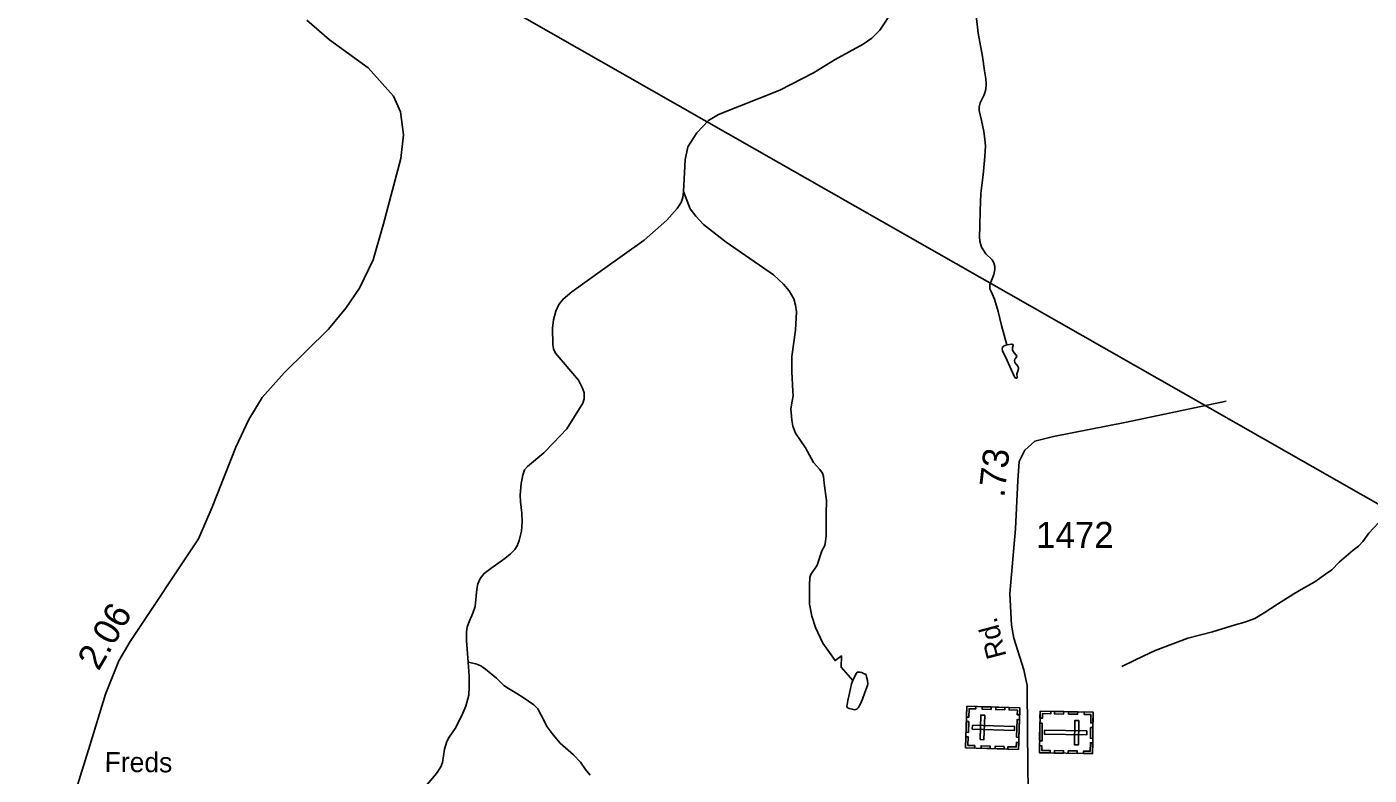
# Model space of a CAD drawing. Extents: x 2126262 to 2293712, y 749403 to 919119.
# Drawn here: x 2237125 to 2243563, y 878997 to 882588 of the extents above; entities that cross this region are included whole.
import ezdxf

# ---------------------------------------------------------------- set-up
doc = ezdxf.new("R2010")
doc.units = 0
for name, color, linetype in [('Exist Cultural Cemetery CELL', 7, 'Continuous'), ('Exist Hydrographic Misc Water Feature', 7, 'Continuous'), ('Exist Road Non-System Type 51 Label', 7, 'Continuous'), ('Exist Road Secondary Mileage Hundredths English Label', 7, 'Continuous'), ('Exist Road Secondary Type 51 Attributed', 7, 'Continuous'), ('Exist Road Secondary Type 51 Label', 7, 'Continuous'), ('Exist Road Secondary Type 51 Number Label', 7, 'Continuous'), ('Exist Utilities Electrical Transmission Line', 7, 'Continuous')]:
    doc.layers.add(name, color=color, linetype=linetype)

msp = doc.modelspace()

# ---------------------------------------------------------------- linework, layer by layer
at = {"layer": 'Exist Cultural Cemetery CELL'}
for points in [[(2241627.4, 879128.5), (2241633.5, 879327.5), (2241888, 879319.7), (2241882, 879120.7)], [(2241676.9, 879326.2), (2241676.5, 879314.9), (2241644.3, 879315.9), (2241643.1, 879275.3), (2241632, 879275.7), (2241633.6, 879327.5)], [(2241696.7, 879167.2), (2241715.4, 879166.6), (2241719, 879284.3), (2241700.3, 879284.9)], [(2241749.6, 879312.6), (2241706.3, 879313.9), (2241706.6, 879325.3), (2241749.9, 879324)], [(2241815.4, 879310.5), (2241772.2, 879311.9), (2241772.5, 879323.2), (2241815.8, 879321.9)], [(2241887, 879286.6), (2241875.5, 879286.9), (2241876.2, 879308.9), (2241835.8, 879310.2), (2241836.2, 879321.3), (2241888, 879319.7)], [(2242239.3, 879299.4), (2242236.3, 879100.3), (2241981.7, 879104.2), (2241984.7, 879303.2)], [(2241984.2, 879270.2), (2241995.7, 879270), (2241996, 879292), (2242036.5, 879291.4), (2242036.6, 879302.5), (2241984.7, 879303.3)], [(2242054.6, 879302.2), (2242097.9, 879301.6), (2242097.7, 879290.2), (2242054.4, 879290.8)], [(2242121.8, 879301.2), (2242165.1, 879300.5), (2242165, 879289.2), (2242121.6, 879289.8)], [(2242196, 879300.1), (2242195.8, 879288.7), (2242228, 879288.2), (2242227.4, 879247.7), (2242238.5, 879247.5), (2242239.3, 879299.4)], [(2241629.7, 879202.5), (2241631.3, 879254.3), (2241642.7, 879254), (2241641.1, 879202.2)], [(2241660.1, 879236.5), (2241659.5, 879217.9), (2241862.2, 879211.7), (2241862.7, 879230.4)], [(2241872.2, 879178.5), (2241874.8, 879263.3), (2241886.2, 879263), (2241883.6, 879178.1)], [(2241995.3, 879245.6), (2241994, 879160.8), (2241982.6, 879160.9), (2241983.9, 879245.8)], [(2242208.3, 879190.8), (2242208.6, 879209.5), (2242005.9, 879212.6), (2242005.6, 879193.9)], [(2242170.6, 879259.6), (2242151.9, 879259.9), (2242150.2, 879142.2), (2242168.8, 879141.9)], [(2242238.1, 879225.3), (2242237.4, 879173.5), (2242226, 879173.7), (2242226.7, 879225.5)], [(2241670.7, 879127.1), (2241671.1, 879138.5), (2241638.9, 879139.5), (2241640.2, 879180), (2241629, 879180.4), (2241627.4, 879128.5)], [(2241882.9, 879153.8), (2241871.4, 879154.1), (2241870.8, 879132.1), (2241830.4, 879133.4), (2241830, 879122.2), (2241881.9, 879120.6)], [(2242192.9, 879100.9), (2242193.1, 879112.3), (2242225.3, 879111.8), (2242225.9, 879152.3), (2242237, 879152.2), (2242236.2, 879100.3)], [(2241744.9, 879124.9), (2241701.6, 879126.2), (2241701.9, 879137.6), (2241745.2, 879136.2)], [(2241812, 879122.8), (2241768.8, 879124.1), (2241769.1, 879135.5), (2241812.4, 879134.2)], [(2241982.2, 879137.3), (2241993.7, 879137.1), (2241993.3, 879115.1), (2242033.7, 879114.5), (2242033.6, 879103.4), (2241981.7, 879104.2)], [(2242054.1, 879114.5), (2242097.4, 879113.8), (2242097.2, 879102.4), (2242053.9, 879103.1)], [(2242120, 879113.4), (2242163.3, 879112.8), (2242163.2, 879101.4), (2242119.8, 879102)]]:
    msp.add_lwpolyline(points, close=True, dxfattribs=at)
at = {"layer": 'Exist Hydrographic Misc Water Feature'}
for points in [[(2240274.3, 881797.8), (2240281.9, 881950.9), (2240295.3, 882013), (2240337.9, 882079), (2240394.1, 882138.8), (2240441.9, 882167.7), (2240736.9, 882283.9), (2240898.3, 882368.4), (2241002.6, 882432), (2241136.4, 882505.6), (2241177.9, 882533.6), (2241216, 882571.7), (2241281.3, 882671.8), (2241333, 882734.6), (2241355.9, 882758.3), (2241370.3, 882791.7), (2241404.2, 882901.5), (2241460.2, 883078.8), (2241465.3, 883115.3), (2241467.1, 883159)], [(2241677.5, 882643.6), (2241688.5, 882558), (2241708, 882445.8), (2241718.2, 882377.9), (2241724.1, 882338.9), (2241725.8, 882313.4), (2241724.1, 882288), (2241716.5, 882262.5), (2241697, 882223.5), (2241692.8, 882202.3), (2241692.8, 882186.2), (2241703, 882138.7), (2241714.8, 882085.9), (2241719.9, 882048.5), (2241722.5, 882016.3), (2241719.1, 881965.4), (2241711.4, 881878.1), (2241700.4, 881788.7), (2241697, 881707.3), (2241695.3, 881630.1), (2241693.6, 881580.1), (2241695.3, 881559.7), (2241703.8, 881530.9), (2241725, 881498.2), (2241754.7, 881469.4), (2241763.1, 881455.8), (2241767.4, 881438.9), (2241767.4, 881423.6), (2241762.3, 881399.8), (2241744.5, 881349.8), (2241744.5, 881331.1), (2241752.1, 881315), (2241766.5, 881281.9), (2241783.5, 881222.6), (2241799.6, 881155.1), (2241825.9, 881061.8)], [(2240274.3, 881797.8), (2240271.2, 881769), (2240262.8, 881746.1), (2240244.1, 881716.4), (2240194.1, 881661.3), (2240086.4, 881563.8), (2239885.9, 881422.6), (2239739.2, 881316.6), (2239697.2, 881281.4), (2239676.8, 881255.1), (2239662.4, 881223.7), (2239651.4, 881182.2), (2239646.3, 881141.4), (2239647.2, 881064.3), (2239650.5, 881042.6), (2239659.9, 881021.4), (2239770.1, 880892.5), (2239790.4, 880854.3), (2239797.2, 880832.3), (2239798, 880803.4), (2239791.3, 880781.4), (2239714.1, 880659.7), (2239651.4, 880591.8), (2239603.9, 880543.5), (2239526.8, 880478.6), (2239512.4, 880461.6), (2239503.9, 880437), (2239496.3, 880397.1), (2239491.2, 880341.2), (2239492, 880308.9), (2239498.8, 880253.8), (2239500.5, 880212.7), (2239498, 880167.8), (2239486.9, 880122.8), (2239476.8, 880098.2), (2239464.9, 880080.4), (2239445.4, 880058.4), (2239417.4, 880037.2), (2239349.9, 879988.8), (2239317.7, 879964.7), (2239299.1, 879940.9), (2239288.1, 879914.6), (2239283, 879889.2), (2239275.4, 879806), (2239264.3, 879773.8), (2239248.2, 879738.2), (2239237.2, 879706.8), (2239233.8, 879684.7), (2239233.8, 879642.3), (2239241.4, 879539.4)], [(2240274.3, 881797.8), (2240306.5, 881715.5), (2240332.8, 881679.9), (2240370.9, 881640), (2240479.4, 881554.4), (2240705.8, 881398), (2240754.6, 881353.9), (2240781.7, 881321.7), (2240802.9, 881283.5), (2240812.2, 881252.2), (2240816.5, 881220.8), (2240811.4, 881133.2), (2240794.4, 881006.8), (2240793.6, 880981.3), (2240794.4, 880933), (2240799.5, 880839.3), (2240800.4, 880818.1), (2240796.1, 880791.8), (2240789.3, 880755.4), (2240791, 880737.6), (2240793.6, 880701.1), (2240799.5, 880672.2), (2240812.2, 880638.3), (2240858.9, 880567.5), (2240898.7, 880497.9), (2240928.2, 880463.5), (2240940.9, 880446.5), (2240946, 880430.4), (2240949.4, 880399), (2240959.6, 880315.1), (2240958.7, 880249.8), (2240958.7, 880145.4), (2240956.2, 880119.6), (2240951.9, 880099.3), (2240938.4, 880073.8), (2240915.5, 880005.1), (2240885, 879960.2), (2240879.9, 879944.9), (2240878.2, 879908.4), (2240879, 879816.8), (2240889.2, 879760.5), (2240907.9, 879706.2), (2240943.5, 879629.9), (2240974, 879585.8), (2241001.1, 879546.8), (2241031.6, 879568.8), (2241029.9, 879515.4), (2241086.4, 879450.8)], [(2243607.8, 880207.6), (2243561.1, 880157.6), (2243533.2, 880117.7), (2243512, 880096.5), (2243485.7, 880077), (2243419.6, 880019.3), (2243384, 879982), (2243354.3, 879960.8), (2243302.6, 879924.3), (2243248.3, 879894.6), (2243202.1, 879867.2), (2243123.3, 879817.1), (2243058.9, 879776.4), (2243014.8, 879749.3), (2242967.3, 879730.6), (2242920.7, 879718.7), (2242812.2, 879684.8), (2242693.1, 879654.3), (2242646.5, 879636.4), (2242609.2, 879622.9), (2242536.3, 879594.9), (2242478.6, 879568.6), (2242436.2, 879547.4), (2242376.9, 879518)], [(2239241.4, 879539.4), (2239247.2, 879472.4), (2239247.2, 879420.6), (2239244.7, 879380.7), (2239231.1, 879328.7), (2239210.8, 879283.7), (2239179.4, 879220.9), (2239150.6, 879179.4), (2239139.5, 879158.2), (2239128.5, 879121.7), (2239118.4, 879058.1), (2239109.9, 879036.9), (2239089.5, 879005.5), (2239053.5, 878961.8), (2238971.3, 878869.4), (2238881.4, 878773.5), (2238792.4, 878673.9), (2238728.8, 878613.7), (2238689, 878562.8), (2238664.4, 878536.5), (2238624.6, 878489.9)], [(2239241.4, 879539.4), (2239278.7, 879530.9), (2239301.6, 879520.7), (2239325.4, 879505.4), (2239377.9, 879463), (2239412.7, 879427.4), (2239435.6, 879412.1), (2239475.4, 879388.4), (2239505.9, 879369.7), (2239556.4, 879334.5), (2239575.1, 879315), (2239592.1, 879284.5), (2239620.9, 879228.5), (2239648.8, 879190.3), (2239682.8, 879149.6), (2239747.2, 879093.6), (2239780.7, 879058.4), (2239803.6, 879023.7), (2239827.4, 878996.5)], [(2241086.4, 879450.8), (2241094.2, 879468.8), (2241104, 879486.8), (2241107.9, 879490.9), (2241121.9, 879491), (2241129.9, 879489.1), (2241137.9, 879485.2), (2241150.2, 879479.3), (2241152.2, 879469.3), (2241156.5, 879451.3), (2241158.4, 879435.4), (2241156.5, 879427.4), (2241144.6, 879393.2), (2241132.9, 879361.1), (2241123.1, 879339.1), (2241119.2, 879331), (2241113.5, 879321.1), (2241105.5, 879313), (2241095.4, 879310.9), (2241083.5, 879312.8), (2241069.4, 879316.6), (2241061.4, 879320.6), (2241057.5, 879326.6), (2241063.2, 879354.6), (2241071, 879390.7), (2241080.5, 879434.8), (2241086.4, 879450.8)]]:
    msp.add_lwpolyline(points, dxfattribs=at)
msp.add_lwpolyline([(2241825.9, 881061.8), (2241808.9, 881055), (2241804.7, 881050), (2241803, 881043.2), (2241804.7, 881033), (2241826.7, 880986.3), (2241860.6, 880911.7), (2241867.4, 880902.4), (2241872.5, 880902.4), (2241874.2, 880906.6), (2241873.3, 880922.7), (2241875.9, 880931.2), (2241881, 880946.5), (2241881, 880952.4), (2241877.6, 880959.2), (2241864, 880977.9), (2241862.3, 880986.3), (2241864, 880994), (2241871.6, 881003.3), (2241872.5, 881008.4), (2241868.3, 881013.5), (2241855.5, 881029.6), (2241852.1, 881038.1), (2241852.1, 881049.1), (2241856.4, 881060.1), (2241854.7, 881063.5), (2241848.8, 881066.1)], close=True, dxfattribs=at)
at = {"layer": 'Exist Road Secondary Type 51 Attributed'}
for points in [[(2238467.7, 882621), (2238576.2, 882525.3), (2238761.7, 882391.3), (2238884.2, 882255.1), (2238917.6, 882179.7), (2238931.6, 882069.5), (2238919, 881956.8), (2238835.3, 881643.3), (2238785.2, 881469.8), (2238721, 881334.4), (2238655.5, 881238.1), (2238571.8, 881137.6), (2238359.2, 880927.8), (2238253.2, 880809.2), (2238189, 880703.1), (2238127.7, 880570.5), (2238013.4, 880283.8), (2237948.1, 880130.7), (2237620.7, 879637.5), (2237566.3, 879545.4), (2237502.2, 879385.5), (2237426.8, 879138.5), (2237314.4, 878779.4)], [(2241844.2, 877732.5), (2241870.7, 877944.6), (2241920.9, 878349.8), (2241929.2, 878766.2), (2241923.6, 879201), (2241922.2, 879427.6), (2241906.9, 879503), (2241859.5, 879653.7), (2241846.9, 879716.9), (2241840, 879869.1), (2241866.5, 880178.9), (2241877.6, 880411.6), (2241884.5, 880502.9), (2241911, 880555.9), (2241959.8, 880599.2), (2242049.1, 880622.9), (2242399.1, 880691.3), (2242876.8, 880791.6)]]:
    msp.add_lwpolyline(points, dxfattribs=at)
at = {"layer": 'Exist Utilities Electrical Transmission Line'}
msp.add_lwpolyline([(2258434.3, 873499.9), (2253951.2, 875589.5), (2253118.4, 875974.1), (2249262.6, 877649.4), (2247552.8, 878368.8), (2245428.7, 879296.5), (2244994.3, 879506.8), (2244994.3, 879506.8), (2233671.1, 885960.4), (2223137.7, 889748), (2223139.6, 889750.1), (2221397, 890471.2)], dxfattribs=at)

# ---------------------------------------------------------------- texts
at = {"layer": 'Exist Road Non-System Type 51 Label'}
msp.add_text('Freds', height=95, rotation=359.57649, dxfattribs=at).set_placement((2237497.7, 879012.6))
at = {"layer": 'Exist Road Secondary Mileage Hundredths English Label'}
for s, rotation, p in [('.73', 83.51552, (2241812.7, 880326.9)), ('2.06', 59.63244, (2237468.7, 879493.2))]:
    msp.add_text(s, height=125, rotation=rotation, dxfattribs=at).set_placement(p)
at = {"layer": 'Exist Road Secondary Type 51 Label'}
msp.add_text('Rd.', height=95, rotation=104.64506, dxfattribs=at).set_placement((2241824.3, 879569.2))
at = {"layer": 'Exist Road Secondary Type 51 Number Label'}
msp.add_text('1472', height=125, dxfattribs=at).set_placement((2241965.6, 880087.3))

doc.saveas('drawing.dxf')
